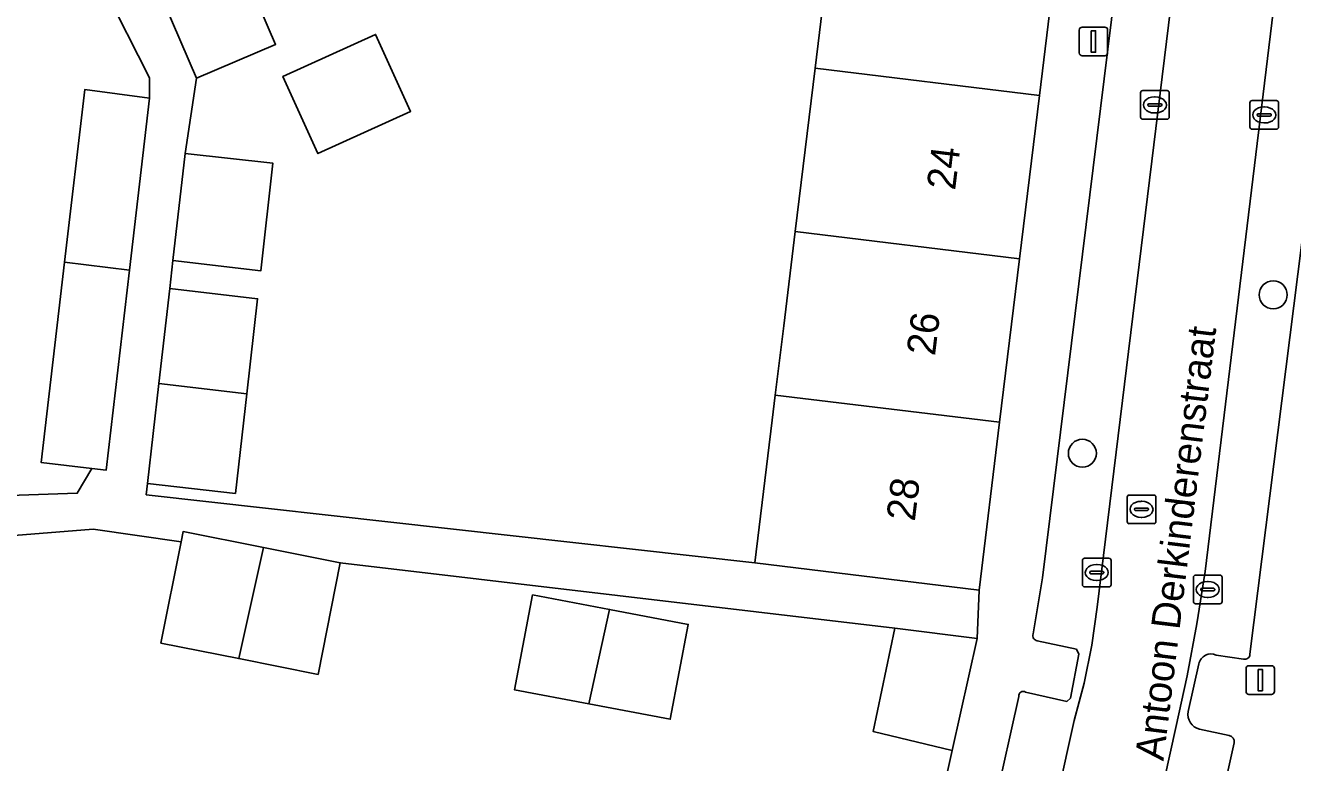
# Model space of a CAD drawing. Extents: x 162172 to 163187, y 382874 to 383685.
# Drawn here: x 162745.12 to 162789.35, y 383180.96 to 383206.71 of the extents above; entities that cross this region are included whole.
import ezdxf

# ---------------------------------------------------------------- set-up
doc = ezdxf.new("R2010")
doc.units = 0
for name, color, linetype in [('IMGEO_Boom', 7, 'Continuous'), ('IMGEO_Erf', 7, 'Continuous'), ('IMGEO_Kolk', 7, 'Continuous'), ('IMGEO_Lichtmast', 7, 'Continuous'), ('IMGEO_Muur', 7, 'Continuous'), ('IMGEO_Openbare_ruimte_label', 7, 'Continuous'), ('IMGEO_Pand', 7, 'Continuous'), ('IMGEO_Pand_nummerreeks', 7, 'Continuous'), ('IMGEO_Parkeervlak_open', 7, 'Continuous'), ('IMGEO_Rijbaan_lokaal_open', 7, 'Continuous'), ('IMGEO_Rioolput', 7, 'Continuous'), ('IMGEO_Voetpad_open', 7, 'Continuous')]:
    doc.layers.add(name, color=color, linetype=linetype)

msp = doc.modelspace()

# ---------------------------------------------------------------- linework, layer by layer
at = {"layer": 'IMGEO_Boom'}
for centre in [(162788.671, 383197.299), (162782.011, 383191.766)]:
    msp.add_circle(centre, 0.489, dxfattribs=at)
at = {"layer": 'IMGEO_Erf'}
for points in [[(162743.256, 383213.329), (162740.862, 383219.054), (162742.888, 383219.93), (162736.628, 383234.985), (162732.993, 383233.492), (162734.87, 383228.651), (162732.498, 383227.731), (162733.037, 383220.025), (162733.56, 383212.544), (162734.082, 383205.062), (162734.605, 383197.58), (162735.138, 383189.961), (162746.932, 383190.372), (162747.44, 383191.232), (162745.678, 383191.442), (162746.483, 383198.435), (162747.203, 383204.474), (162749.46, 383204.166), (162749.45, 383204.882), (162747.881, 383207.989), (162745.855, 383207.114)], [(162757.342, 383206.392), (162758.565, 383203.703), (162755.333, 383202.234), (162754.11, 383204.924)], [(162764.783, 383183.016), (162762.193, 383183.508), (162762.822, 383186.821), (162765.511, 383186.311), (162768.254, 383185.79), (162767.626, 383182.477)]]:
    msp.add_lwpolyline(points, close=True, dxfattribs=at)
for points in [[(162752.435, 383209.352), (162753.856, 383206.045), (162751.1, 383204.86), (162750.697, 383202.237), (162753.764, 383201.896), (162753.337, 383198.136), (162750.271, 383198.499), (162750.16, 383197.526), (162753.226, 383197.163), (162752.848, 383193.843), (162752.452, 383190.365), (162749.384, 383190.706), (162749.34, 383190.316), (162770.575, 383187.945), (162771.181, 383192.928), (162771.287, 383193.8), (162771.59, 383196.217), (162771.99, 383199.507), (162772.685, 383205.214), (162773.398, 383211.071)], [(162775.742, 383173.645), (162777.468, 383181.385), (162774.71, 383182.053), (162775.468, 383185.655), (162756.112, 383187.941), (162755.338, 383184.046), (162752.572, 383184.595), (162749.854, 383185.136), (162750.559, 383188.678), (162747.483, 383189.117), (162743.559, 383188.807)]]:
    msp.add_lwpolyline(points, dxfattribs=at)
at = {"layer": 'IMGEO_Kolk'}
for p, q in [((162784.042, 383203.504), (162784.042, 383204.356)), ((162784.117, 383204.43), (162784.969, 383204.43)), ((162785.043, 383204.356), (162785.043, 383203.504)), ((162784.301, 383203.924), (162784.301, 383203.936)), ((162784.739, 383203.887), (162784.341, 383203.887)), ((162784.344, 383203.973), (162784.742, 383203.973)), ((162784.53, 383204.21), (162784.555, 383204.21)), ((162784.785, 383203.936), (162784.785, 383203.924)), ((162787.858, 383203.155), (162787.858, 383204.007)), ((162787.933, 383204.081), (162788.785, 383204.081)), ((162788.346, 383203.861), (162788.371, 383203.861)), ((162788.859, 383204.007), (162788.859, 383203.155)), ((162784.969, 383203.43), (162784.117, 383203.43)), ((162784.553, 383203.65), (162784.528, 383203.65)), ((162788.117, 383203.575), (162788.117, 383203.587)), ((162788.555, 383203.538), (162788.157, 383203.538)), ((162788.16, 383203.624), (162788.558, 383203.624)), ((162788.601, 383203.587), (162788.601, 383203.575)), ((162788.785, 383203.081), (162787.933, 383203.081)), ((162788.369, 383203.301), (162788.344, 383203.301)), ((162782.014, 383187.175), (162782.014, 383188.027)), ((162782.089, 383188.101), (162782.941, 383188.101)), ((162783.015, 383188.027), (162783.015, 383187.175)), ((162782.273, 383187.595), (162782.273, 383187.607)), ((162782.711, 383187.558), (162782.313, 383187.558)), ((162782.316, 383187.644), (162782.714, 383187.644)), ((162782.502, 383187.881), (162782.527, 383187.881)), ((162782.757, 383187.607), (162782.757, 383187.595)), ((162785.962, 383187.51), (162786.814, 383187.51)), ((162782.941, 383187.101), (162782.089, 383187.101)), ((162782.525, 383187.321), (162782.5, 383187.321)), ((162785.887, 383186.584), (162785.887, 383187.436)), ((162786.146, 383187.004), (162786.146, 383187.016)), ((162786.189, 383187.053), (162786.587, 383187.053)), ((162786.375, 383187.29), (162786.4, 383187.29)), ((162786.63, 383187.016), (162786.63, 383187.004)), ((162786.888, 383187.436), (162786.888, 383186.584)), ((162786.584, 383186.967), (162786.186, 383186.967)), ((162786.398, 383186.73), (162786.373, 383186.73)), ((162786.814, 383186.51), (162785.962, 383186.51))]:
    msp.add_line(p, q, dxfattribs=at)
for points in [[(162784.042, 383203.504), (162784.042, 383204.356)], [(162784.117, 383204.43), (162784.969, 383204.43)], [(162785.043, 383204.356), (162785.043, 383203.504)], [(162787.858, 383203.155), (162787.858, 383204.007)], [(162787.933, 383204.081), (162788.785, 383204.081)], [(162788.859, 383204.007), (162788.859, 383203.155)], [(162784.969, 383203.43), (162784.117, 383203.43)], [(162788.785, 383203.081), (162787.933, 383203.081)], [(162782.014, 383187.175), (162782.014, 383188.027)], [(162782.089, 383188.101), (162782.941, 383188.101)], [(162783.015, 383188.027), (162783.015, 383187.175)], [(162785.962, 383187.51), (162786.814, 383187.51)], [(162782.941, 383187.101), (162782.089, 383187.101)], [(162785.887, 383186.584), (162785.887, 383187.436)], [(162786.888, 383187.436), (162786.888, 383186.584)], [(162786.814, 383186.51), (162785.962, 383186.51)]]:
    msp.add_lwpolyline(points, dxfattribs=at)
for centre, radius, start, end in [((162784.119, 383204.354), 0.0765, 91.552, 178.448), ((162784.119, 383204.354), 0.0765, 91.552, 178.448), ((162784.967, 383204.354), 0.0765, 1.552, 88.448), ((162784.967, 383204.354), 0.0765, 1.552, 88.448), ((162784.341, 383203.933), 0.0403, 85.8775, 175.7526), ((162784.338, 383203.923), 0.0366, 178.938, 274.7102), ((162784.742, 383203.93), 0.043, 264.8664, 352.4533), ((162784.746, 383203.935), 0.0386, 1.7309, 96.639), ((162787.935, 383204.005), 0.0765, 91.552, 178.448), ((162787.935, 383204.005), 0.0765, 91.552, 178.448), ((162788.783, 383204.005), 0.0765, 1.552, 88.448), ((162788.783, 383204.005), 0.0765, 1.552, 88.448), ((162784.119, 383203.506), 0.0765, 181.552, 268.448), ((162784.119, 383203.506), 0.0765, 181.552, 268.448), ((162784.967, 383203.506), 0.0765, 271.552, 358.448), ((162784.967, 383203.506), 0.0765, 271.552, 358.448), ((162788.157, 383203.584), 0.0403, 85.8775, 175.7526), ((162788.154, 383203.574), 0.0366, 178.938, 274.7102), ((162788.558, 383203.581), 0.043, 264.8664, 352.4533), ((162788.562, 383203.586), 0.0386, 1.7309, 96.639), ((162787.935, 383203.157), 0.0765, 181.552, 268.448), ((162787.935, 383203.157), 0.0765, 181.552, 268.448), ((162788.783, 383203.157), 0.0765, 271.552, 358.448), ((162788.783, 383203.157), 0.0765, 271.552, 358.448), ((162782.091, 383188.025), 0.0765, 91.552, 178.448), ((162782.091, 383188.025), 0.0765, 91.552, 178.448), ((162782.939, 383188.025), 0.0765, 1.552, 88.448), ((162782.939, 383188.025), 0.0765, 1.552, 88.448), ((162782.313, 383187.604), 0.0403, 85.8775, 175.7526), ((162782.31, 383187.594), 0.0366, 178.938, 274.7102), ((162782.714, 383187.601), 0.043, 264.8664, 352.4533), ((162782.718, 383187.606), 0.0386, 1.7309, 96.639), ((162785.964, 383187.434), 0.0765, 91.552, 178.448), ((162785.964, 383187.434), 0.0765, 91.552, 178.448), ((162786.812, 383187.434), 0.0765, 1.552, 88.448), ((162786.812, 383187.434), 0.0765, 1.552, 88.448), ((162782.091, 383187.177), 0.0765, 181.552, 268.448), ((162782.091, 383187.177), 0.0765, 181.552, 268.448), ((162782.939, 383187.177), 0.0765, 271.552, 358.448), ((162782.939, 383187.177), 0.0765, 271.552, 358.448), ((162786.186, 383187.013), 0.0403, 85.8775, 175.7526), ((162786.183, 383187.003), 0.0366, 178.938, 274.7102), ((162786.587, 383187.01), 0.043, 264.8664, 352.4533), ((162786.591, 383187.015), 0.0386, 1.7309, 96.639), ((162785.964, 383186.586), 0.0765, 181.552, 268.448), ((162785.964, 383186.586), 0.0765, 181.552, 268.448), ((162786.812, 383186.586), 0.0765, 271.552, 358.448), ((162786.812, 383186.586), 0.0765, 271.552, 358.448)]:
    msp.add_arc(centre, radius, start, end, dxfattribs=at)
for centre, major_axis, ratio, start_param, end_param in [((162784.529, 383203.93), (-0.387, 0.002), 0.722429, 4.712389, 7.853982), ((162784.554, 383203.93), (-0.39, 0.002), 0.717154, 1.570796, 4.712389), ((162788.345, 383203.581), (-0.387, 0.002), 0.722429, 4.712389, 7.853982), ((162788.37, 383203.581), (-0.39, 0.002), 0.717154, 1.570796, 4.712389), ((162782.501, 383187.601), (-0.387, 0.002), 0.722429, 4.712389, 7.853982), ((162782.526, 383187.601), (-0.39, 0.002), 0.717154, 1.570796, 4.712389), ((162786.374, 383187.01), (-0.387, 0.002), 0.722429, 4.712389, 7.853982), ((162786.399, 383187.01), (-0.39, 0.002), 0.717154, 1.570796, 4.712389)]:
    msp.add_ellipse(centre, major_axis=major_axis, ratio=ratio, start_param=start_param, end_param=end_param, dxfattribs=at)
at = {"layer": 'IMGEO_Lichtmast'}
for p, q in [((162781.903, 383205.747), (162781.903, 383206.547)), ((162781.903, 383206.547), (162781.903, 383205.747)), ((162782.003, 383206.647), (162782.793, 383206.647)), ((162782.793, 383206.647), (162782.003, 383206.647)), ((162782.893, 383206.547), (162782.893, 383205.747)), ((162782.893, 383205.747), (162782.893, 383206.547)), ((162782.793, 383205.647), (162782.003, 383205.647)), ((162782.003, 383205.647), (162782.793, 383205.647)), ((162787.824, 383184.345), (162788.614, 383184.345)), ((162788.614, 383184.345), (162787.824, 383184.345)), ((162787.724, 383183.445), (162787.724, 383184.245)), ((162787.724, 383184.245), (162787.724, 383183.445)), ((162788.714, 383184.245), (162788.714, 383183.445)), ((162788.714, 383183.445), (162788.714, 383184.245)), ((162788.614, 383183.345), (162787.824, 383183.345)), ((162787.824, 383183.345), (162788.614, 383183.345))]:
    msp.add_line(p, q, dxfattribs=at)
for points in [[(162782.323, 383206.522), (162782.473, 383206.522), (162782.473, 383205.772), (162782.323, 383205.772), (162782.323, 383206.522)], [(162788.144, 383184.22), (162788.294, 383184.22), (162788.294, 383183.47), (162788.144, 383183.47), (162788.144, 383184.22)]]:
    msp.add_lwpolyline(points, dxfattribs=at)
for centre, start, end in [((162782.003, 383206.547), 90, 180), ((162782.003, 383206.547), 90, 180), ((162782.793, 383206.547), 0, 90), ((162782.793, 383206.547), 360, 90), ((162782.003, 383205.747), 180, 270), ((162782.003, 383205.747), 180, 270), ((162782.793, 383205.747), 270, 0), ((162782.793, 383205.747), 270, 0), ((162787.824, 383184.245), 90, 180), ((162787.824, 383184.245), 90, 180), ((162788.614, 383184.245), 0, 90), ((162788.614, 383184.245), 360, 90), ((162787.824, 383183.445), 180, 270), ((162787.824, 383183.445), 180, 270), ((162788.614, 383183.445), 270, 0), ((162788.614, 383183.445), 270, 0)]:
    msp.add_arc(centre, 0.1, start, end, dxfattribs=at)
at = {"layer": 'IMGEO_Muur'}
msp.add_lwpolyline([(162777.468, 383181.385), (162775.742, 383173.645)], dxfattribs=at)
at = {"layer": 'IMGEO_Pand'}
for points in [[(162780.513, 383204.262), (162781.226, 383210.118), (162775.662, 383210.795), (162773.398, 383211.071), (162772.685, 383205.214)], [(162749.678, 383208.168), (162751.1, 383204.86), (162753.856, 383206.045), (162752.435, 383209.352)], [(162754.11, 383204.924), (162755.333, 383202.234), (162758.565, 383203.703), (162757.342, 383206.392)], [(162779.819, 383198.555), (162780.513, 383204.262), (162772.685, 383205.214), (162771.99, 383199.507)], [(162749.46, 383204.166), (162747.203, 383204.474), (162746.483, 383198.435), (162748.758, 383198.165)], [(162750.697, 383202.237), (162750.271, 383198.499), (162753.337, 383198.136), (162753.764, 383201.896)], [(162779.819, 383198.555), (162771.99, 383199.507), (162771.59, 383196.217), (162771.287, 383193.8), (162779.124, 383192.847)], [(162748.758, 383198.165), (162746.483, 383198.435), (162745.678, 383191.442), (162747.44, 383191.232), (162747.94, 383191.173)], [(162750.16, 383197.526), (162749.782, 383194.198), (162752.848, 383193.843), (162753.226, 383197.163)], [(162752.848, 383193.843), (162749.782, 383194.198), (162749.384, 383190.706), (162752.452, 383190.365)], [(162779.124, 383192.847), (162771.287, 383193.8), (162771.181, 383192.928), (162770.575, 383187.945), (162773.448, 383187.595), (162778.411, 383186.991)], [(162753.429, 383188.474), (162750.629, 383189.031), (162750.559, 383188.678), (162749.854, 383185.136), (162752.572, 383184.595)], [(162753.429, 383188.474), (162752.572, 383184.595), (162755.338, 383184.046), (162756.112, 383187.941)], [(162765.511, 383186.311), (162762.822, 383186.821), (162762.193, 383183.508), (162764.783, 383183.016)], [(162765.511, 383186.311), (162764.783, 383183.016), (162767.626, 383182.477), (162768.254, 383185.79)], [(162778.336, 383185.296), (162775.468, 383185.655), (162774.71, 383182.053), (162777.468, 383181.385)]]:
    msp.add_lwpolyline(points, close=True, dxfattribs=at)
at = {"layer": 'IMGEO_Parkeervlak_open'}
for points in [[(162777.568, 383163.694), (162780.011, 383174.712), (162781.727, 383182.432), (162782.077, 383183.736), (162782.343, 383185.059), (162782.524, 383186.397), (162785.237, 383208.527), (162785.652, 383211.864), (162785.97, 383214.404), (162786.16, 383216.464), (162786.163, 383218.532), (162785.981, 383220.593), (162782.511, 383244.018)], [(162780.623, 383243.044), (162784.004, 383220.303), (162784.176, 383218.577), (162784.186, 383216.843), (162784.036, 383215.116), (162780.624, 383187.419), (162780.29, 383185.456)], [(162789.673, 383215.233), (162789.201, 383211.411), (162788.777, 383208.06), (162786.293, 383187.634), (162786.008, 383185.809), (162785.67, 383183.992), (162785.278, 383182.187), (162781.028, 383162.946)], [(162787.86, 383184.75), (162791.483, 383213.52)], [(162780.439, 383185.22), (162781.804, 383184.92), (162781.889, 383184.752), (162781.598, 383183.216), (162781.468, 383183.099), (162780.027, 383183.424)], [(162785.701, 383182.743), (162786.081, 383184.411)], [(162786.679, 383184.719), (162787.634, 383184.577)], [(162779.796, 383183.27), (162775.661, 383164.762)], [(162787.135, 383181.915), (162786.101, 383182.129)], [(162783.194, 383163.084), (162787.312, 383181.657)]]:
    msp.add_lwpolyline(points, dxfattribs=at)
for centre, radius, start, end in [((162780.456, 383185.396), 0.177, 160.1916, 264.3414), ((162786.501, 383184.331), 0.427, 65.303, 169.1985), ((162787.679, 383184.752), 0.181, 255.5116, 359.3555), ((162779.942, 383183.302), 0.149, 54.9991, 192.381), ((162786.232, 383182.652), 0.539, 170.2618, 255.9039), ((162787.082, 383181.689), 0.232, 352.0462, 76.8576)]:
    msp.add_arc(centre, radius, start, end, dxfattribs=at)
at = {"layer": 'IMGEO_Rijbaan_lokaal_open'}
msp.add_lwpolyline([(162786.293, 383187.634), (162788.777, 383208.06), (162785.237, 383208.527), (162782.524, 383186.397), (162782.343, 383185.059), (162782.077, 383183.736), (162781.727, 383182.432), (162780.011, 383174.712), (162777.568, 383163.694), (162776.985, 383161.147), (162780.501, 383160.381), (162781.028, 383162.946), (162785.278, 383182.187), (162785.67, 383183.992), (162786.008, 383185.809)], close=True, dxfattribs=at)
at = {"layer": 'IMGEO_Rioolput'}
for p, q in [((162783.575, 383189.382), (162783.575, 383190.234)), ((162783.65, 383190.308), (162784.502, 383190.308)), ((162784.576, 383190.234), (162784.576, 383189.382)), ((162783.834, 383189.802), (162783.834, 383189.814)), ((162784.272, 383189.765), (162783.874, 383189.765)), ((162783.877, 383189.851), (162784.275, 383189.851)), ((162784.063, 383190.088), (162784.088, 383190.088)), ((162784.318, 383189.814), (162784.318, 383189.802)), ((162784.502, 383189.308), (162783.65, 383189.308)), ((162784.086, 383189.528), (162784.061, 383189.528))]:
    msp.add_line(p, q, dxfattribs=at)
for points in [[(162783.575, 383189.382), (162783.575, 383190.234)], [(162783.65, 383190.308), (162784.502, 383190.308)], [(162784.576, 383190.234), (162784.576, 383189.382)], [(162784.502, 383189.308), (162783.65, 383189.308)]]:
    msp.add_lwpolyline(points, dxfattribs=at)
for centre, radius, start, end in [((162783.652, 383190.232), 0.0765, 91.552, 178.448), ((162783.652, 383190.232), 0.0765, 91.552, 178.448), ((162784.5, 383190.232), 0.0765, 1.552, 88.448), ((162784.5, 383190.232), 0.0765, 1.552, 88.448), ((162783.874, 383189.811), 0.0403, 85.8775, 175.7526), ((162783.871, 383189.801), 0.0366, 178.938, 274.7102), ((162784.275, 383189.808), 0.043, 264.8664, 352.4533), ((162784.279, 383189.813), 0.0386, 1.7309, 96.639), ((162783.652, 383189.384), 0.0765, 181.552, 268.448), ((162783.652, 383189.384), 0.0765, 181.552, 268.448), ((162784.5, 383189.384), 0.0765, 271.552, 358.448), ((162784.5, 383189.384), 0.0765, 271.552, 358.448)]:
    msp.add_arc(centre, radius, start, end, dxfattribs=at)
for centre, major_axis, ratio, start_param, end_param in [((162784.062, 383189.808), (-0.387, 0.002), 0.722429, 4.712389, 7.853982), ((162784.087, 383189.808), (-0.39, 0.002), 0.717154, 1.570796, 4.712389)]:
    msp.add_ellipse(centre, major_axis=major_axis, ratio=ratio, start_param=start_param, end_param=end_param, dxfattribs=at)
at = {"layer": 'IMGEO_Voetpad_open'}
for points in [[(162780.29, 383185.456), (162780.624, 383187.419), (162784.036, 383215.116), (162784.186, 383216.843), (162784.176, 383218.577), (162784.004, 383220.303), (162780.623, 383243.044)], [(162742.888, 383219.93), (162745.219, 383214.146), (162747.881, 383207.989), (162749.45, 383204.882), (162749.46, 383204.166), (162748.758, 383198.165), (162747.94, 383191.173), (162747.44, 383191.232), (162746.932, 383190.372), (162735.138, 383189.961)], [(162743.559, 383188.807), (162747.483, 383189.117), (162750.559, 383188.678), (162750.629, 383189.031), (162753.429, 383188.474), (162756.112, 383187.941), (162775.468, 383185.655), (162778.336, 383185.296), (162778.411, 383186.991), (162773.448, 383187.595), (162770.575, 383187.945), (162749.34, 383190.316), (162749.384, 383190.706), (162749.782, 383194.198), (162750.16, 383197.526), (162750.271, 383198.499), (162750.697, 383202.237), (162751.1, 383204.86), (162749.678, 383208.168), (162747.764, 383212.624), (162747.409, 383213.451), (162745.968, 383216.805), (162744.527, 383220.158)], [(162782.365, 383215.07), (162781.983, 383211.95), (162781.226, 383210.118), (162780.513, 383204.262), (162779.819, 383198.555), (162779.124, 383192.847), (162778.411, 383186.991), (162778.336, 383185.296), (162777.468, 383181.385), (162775.742, 383173.645), (162773.778, 383164.873), (162773.32, 383162.973), (162772.85, 383161.022), (162776.756, 383160.123), (162776.985, 383161.147), (162777.568, 383163.694)], [(162791.483, 383213.52), (162787.86, 383184.75)], [(162780.027, 383183.424), (162781.468, 383183.099), (162781.598, 383183.216), (162781.889, 383184.752), (162781.804, 383184.92), (162780.439, 383185.22)], [(162786.081, 383184.411), (162785.701, 383182.743)], [(162787.634, 383184.577), (162786.679, 383184.719)], [(162775.661, 383164.762), (162779.796, 383183.27)], [(162786.101, 383182.129), (162787.135, 383181.915)], [(162787.312, 383181.657), (162783.194, 383163.084)]]:
    msp.add_lwpolyline(points, dxfattribs=at)
for centre, radius, start, end in [((162780.456, 383185.396), 0.177, 160.1916, 264.3414), ((162786.501, 383184.331), 0.427, 65.303, 169.1985), ((162787.679, 383184.752), 0.181, 255.5116, 359.3555), ((162779.942, 383183.302), 0.149, 54.9991, 192.381), ((162786.232, 383182.652), 0.539, 170.2618, 255.9039), ((162787.082, 383181.689), 0.232, 352.0462, 76.8576)]:
    msp.add_arc(centre, radius, start, end, dxfattribs=at)

# ---------------------------------------------------------------- texts
at = {"layer": 'IMGEO_Openbare_ruimte_label'}
msp.add_text('Antoon Derkinderenstraat', height=1, rotation=83.0526, dxfattribs=at).set_placement((162784.841, 383181.003))
at = {"layer": 'IMGEO_Pand_nummerreeks'}
for s, rotation, p in [('24', 83.0601, (162777.569, 383200.929)), ('26', 83.0617, (162776.866, 383195.147)), ('28', 83.0617, (162776.162, 383189.368))]:
    msp.add_text(s, height=1, rotation=rotation, dxfattribs=at).set_placement(p)

doc.saveas('drawing.dxf')
